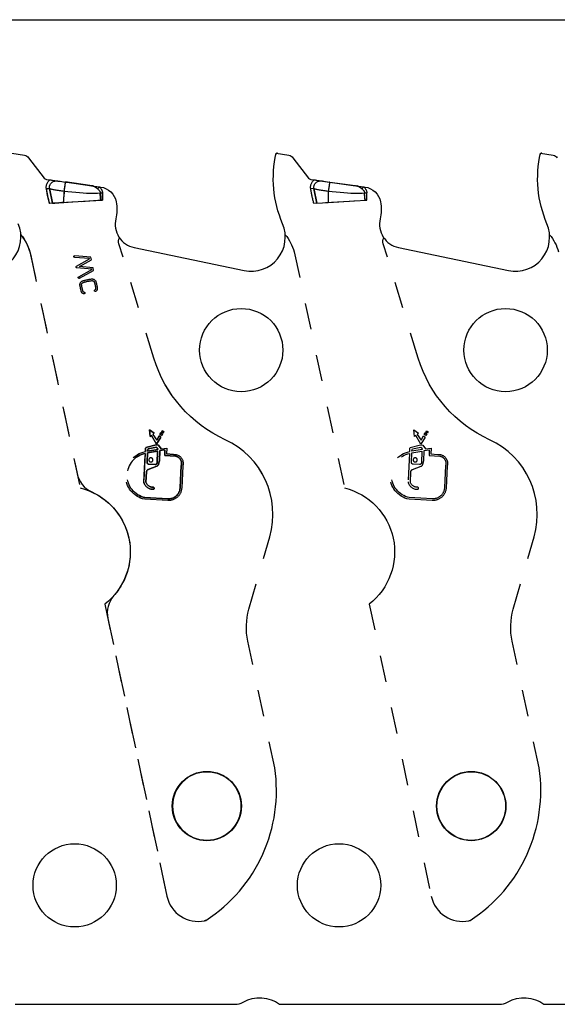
# Model space of a CAD drawing. Header units: inches. Extents: x 3 to 289, y 4 to 291.
# Tile 575 of 634: x 183.99 to 186.03, y 141.4 to 145.13. Entities that reach past the tile are written whole.
import ezdxf

# ---------------------------------------------------------------- set-up
doc = ezdxf.new("R2010")
doc.units = ezdxf.units.IN
doc.header["$LTSCALE"] = 0.5
doc.header["$MEASUREMENT"] = 0
doc.linetypes.add('HIDDEN', pattern=[0.225, 0.15, -0.075])
doc.layers.add('DBU', color=7, linetype='Continuous')

msp = doc.modelspace()

# ---------------------------------------------------------------- linework, layer by layer
at = {"layer": 'DBU', "color": 56, "linetype": 'Continuous'}
msp.add_line((177.3465, 145.127), (211.2496, 145.127), dxfattribs=at)
at = {"layer": 'DBU', "color": 30, "linetype": 'Continuous'}
for p, q in [((183.9615, 144.6226), (184.0098, 144.6141)), ((184.0252, 144.6047), (184.0846, 144.5276)), ((184.9615, 144.6226), (185.0098, 144.6141)), ((185.0252, 144.6047), (185.0846, 144.5276)), ((185.9615, 144.6226), (186.0098, 144.6141)), ((184.0921, 144.4928), (184.0922, 144.4959)), ((184.0922, 144.4897), (184.0921, 144.4928)), ((184.0922, 144.4959), (184.0926, 144.4989)), ((184.0926, 144.4989), (184.0933, 144.502)), ((184.0928, 144.5229), (184.1065, 144.5209)), ((184.0933, 144.502), (184.0942, 144.5049)), ((184.0942, 144.5049), (184.0944, 144.5055)), ((184.0944, 144.5055), (184.0954, 144.5078)), ((184.0954, 144.5078), (184.0966, 144.5103)), ((184.0966, 144.5103), (184.0981, 144.5127)), ((184.0981, 144.5127), (184.0997, 144.515)), ((184.0997, 144.515), (184.1016, 144.5172)), ((184.1016, 144.5172), (184.1035, 144.5192)), ((184.1035, 144.5192), (184.1056, 144.5211)), ((184.1056, 144.5211), (184.1091, 144.5206)), ((184.1065, 144.5209), (184.1066, 144.5209)), ((184.1066, 144.5209), (184.1092, 144.5206)), ((184.1091, 144.5206), (184.1119, 144.5202)), ((184.1092, 144.5206), (184.1119, 144.5202)), ((184.1119, 144.5202), (184.1357, 144.5168)), ((184.1119, 144.5202), (184.1138, 144.5199)), ((184.1138, 144.5199), (184.1185, 144.5192)), ((184.1185, 144.5192), (184.1342, 144.517)), ((184.1342, 144.517), (184.1351, 144.5169)), ((184.1351, 144.5169), (184.142, 144.5159)), ((184.1364, 144.5167), (184.1435, 144.5157)), ((184.142, 144.5159), (184.1442, 144.5156)), ((184.1442, 144.5156), (184.1636, 144.5129)), ((184.162, 144.5131), (184.2981, 144.494)), ((184.1636, 144.5129), (184.1643, 144.5128)), ((184.1643, 144.5128), (184.1685, 144.5122)), ((184.1685, 144.5122), (184.1973, 144.5082)), ((184.1973, 144.5082), (184.2573, 144.4997)), ((184.2573, 144.4997), (184.2603, 144.4993)), ((184.2603, 144.4993), (184.2637, 144.4988)), ((184.2637, 144.4988), (184.2934, 144.4947)), ((184.2673, 144.4981), (184.2677, 144.498)), ((184.2677, 144.498), (184.2697, 144.4974)), ((184.2697, 144.4974), (184.2717, 144.4966)), ((184.2717, 144.4966), (184.2736, 144.4957)), ((184.2736, 144.4957), (184.2755, 144.4947)), ((184.2755, 144.4947), (184.2774, 144.4936)), ((184.2774, 144.4936), (184.2792, 144.4924)), ((184.2864, 144.4872), (184.2934, 144.4947)), ((185.0921, 144.4928), (185.0922, 144.4959)), ((185.0922, 144.4897), (185.0921, 144.4928)), ((185.0922, 144.4959), (185.0926, 144.4989)), ((185.0926, 144.4989), (185.0933, 144.502)), ((185.0928, 144.5229), (185.1357, 144.5168)), ((185.0933, 144.502), (185.0942, 144.5049)), ((185.0942, 144.5049), (185.0954, 144.5078)), ((185.0954, 144.5078), (185.0966, 144.5103)), ((185.0966, 144.5103), (185.0981, 144.5127)), ((185.0981, 144.5127), (185.0997, 144.515)), ((185.0997, 144.515), (185.1016, 144.5172)), ((185.1016, 144.5172), (185.1035, 144.5192)), ((185.1035, 144.5192), (185.1056, 144.5211)), ((185.1056, 144.5211), (185.1091, 144.5206)), ((185.1091, 144.5206), (185.1119, 144.5202)), ((185.1119, 144.5202), (185.1138, 144.5199)), ((185.1138, 144.5199), (185.1185, 144.5192)), ((185.1185, 144.5192), (185.1351, 144.5169)), ((185.1351, 144.5169), (185.1636, 144.5129)), ((185.1364, 144.5167), (185.2981, 144.494)), ((185.1636, 144.5129), (185.1643, 144.5128)), ((185.1643, 144.5128), (185.2603, 144.4993)), ((185.2603, 144.4993), (185.2637, 144.4988)), ((185.2637, 144.4988), (185.2934, 144.4947)), ((185.2637, 144.4988), (185.2657, 144.4985)), ((185.2657, 144.4985), (185.2677, 144.498)), ((185.2677, 144.498), (185.2697, 144.4974)), ((185.2697, 144.4974), (185.2717, 144.4966)), ((185.2717, 144.4966), (185.2736, 144.4957)), ((185.2736, 144.4957), (185.2755, 144.4947)), ((185.2755, 144.4947), (185.2774, 144.4936)), ((185.2774, 144.4936), (185.2792, 144.4924)), ((185.2864, 144.4872), (185.2934, 144.4947)), ((184.0925, 144.4866), (184.0922, 144.4897)), ((184.1046, 144.4886), (184.1059, 144.488)), ((184.1059, 144.488), (184.1076, 144.4874)), ((184.1076, 144.4874), (184.1097, 144.4868)), ((184.1097, 144.4868), (184.1121, 144.4861)), ((184.1121, 144.4861), (184.1148, 144.4855)), ((184.1148, 144.4855), (184.1179, 144.4848)), ((184.1179, 144.4848), (184.1212, 144.4841)), ((184.1212, 144.4841), (184.1248, 144.4835)), ((184.1248, 144.4835), (184.1286, 144.4828)), ((184.1286, 144.4828), (184.1326, 144.4822)), ((184.1326, 144.4822), (184.1368, 144.4815)), ((184.1368, 144.4815), (184.1411, 144.4809)), ((184.1411, 144.4809), (184.1455, 144.4803)), ((184.1455, 144.4803), (184.15, 144.4798)), ((184.15, 144.4798), (184.1546, 144.4792)), ((184.1546, 144.4792), (184.1592, 144.4787)), ((184.2792, 144.4924), (184.2811, 144.4912)), ((184.2811, 144.4912), (184.2829, 144.4899)), ((184.2829, 144.4899), (184.2846, 144.4886)), ((184.2846, 144.4886), (184.2864, 144.4872)), ((184.2864, 144.4872), (184.2881, 144.4858)), ((184.2881, 144.4858), (184.2898, 144.4842)), ((184.2898, 144.4842), (184.2914, 144.4825)), ((184.2914, 144.4825), (184.2928, 144.4806)), ((184.2928, 144.4806), (184.2937, 144.4793)), ((184.2937, 144.4793), (184.2944, 144.4779)), ((184.2944, 144.4779), (184.295, 144.4764)), ((184.295, 144.4764), (184.2954, 144.4753)), ((184.2954, 144.4753), (184.2957, 144.4741)), ((184.2957, 144.4741), (184.2959, 144.4729)), ((184.2959, 144.4729), (184.296, 144.4717)), ((185.0925, 144.4866), (185.0922, 144.4897)), ((185.2792, 144.4924), (185.2811, 144.4912)), ((185.2811, 144.4912), (185.2829, 144.4899)), ((185.2829, 144.4899), (185.2846, 144.4886)), ((185.2846, 144.4886), (185.2864, 144.4872)), ((185.2864, 144.4872), (185.2881, 144.4858)), ((185.2881, 144.4858), (185.2898, 144.4842)), ((185.2898, 144.4842), (185.2914, 144.4825)), ((185.2914, 144.4825), (185.2928, 144.4806)), ((185.2928, 144.4806), (185.2937, 144.4793)), ((185.2937, 144.4793), (185.2944, 144.4779)), ((185.2944, 144.4779), (185.295, 144.4764)), ((185.295, 144.4764), (185.2954, 144.4753)), ((185.2954, 144.4753), (185.2957, 144.4741)), ((185.2957, 144.4741), (185.2959, 144.4729)), ((185.2959, 144.4729), (185.296, 144.4717)), ((184.1131, 144.4327), (184.1041, 144.4322)), ((184.1145, 144.4328), (184.1131, 144.4327)), ((184.1153, 144.4328), (184.1145, 144.4328)), ((184.1153, 144.4328), (184.1249, 144.4334)), ((184.1249, 144.4334), (184.14, 144.4343)), ((184.14, 144.4343), (184.157, 144.4354)), ((184.157, 144.4354), (184.158, 144.4354)), ((184.158, 144.4354), (184.159, 144.4355)), ((184.159, 144.4355), (184.1909, 144.4374)), ((184.1909, 144.4374), (184.1929, 144.4375)), ((184.1929, 144.4375), (184.253, 144.4412)), ((184.253, 144.4412), (184.255, 144.4413)), ((184.255, 144.4413), (184.298, 144.4439)), ((184.2985, 144.4439), (184.298, 144.4439)), ((184.303, 144.4442), (184.2985, 144.4439)), ((185.1131, 144.4327), (185.1041, 144.4322)), ((185.1153, 144.4328), (185.1131, 144.4327)), ((185.299, 144.444), (185.298, 144.4439)), ((185.305, 144.4443), (185.299, 144.444)), ((184.4244, 144.2652), (184.841, 144.1784)), ((185.4244, 144.2652), (185.841, 144.1784)), ((183.9746, 141.402), (184.806, 141.402)), ((184.9746, 141.402), (185.806, 141.402)), ((185.9746, 141.402), (186.806, 141.402))]:
    msp.add_line(p, q, dxfattribs=at)
at = {"layer": 'DBU', "color": 6, "linetype": 'Continuous'}
for p, q in [((184.092, 144.4928), (184.0922, 144.4959)), ((184.0922, 144.4897), (184.092, 144.4928)), ((184.0922, 144.4959), (184.0926, 144.4989)), ((184.0926, 144.4989), (184.0933, 144.5019)), ((184.0933, 144.5019), (184.0942, 144.5049)), ((184.0942, 144.5049), (184.0944, 144.5055)), ((184.0944, 144.5055), (184.0954, 144.5078)), ((184.0954, 144.5078), (184.0966, 144.5103)), ((184.0966, 144.5103), (184.098, 144.5127)), ((184.098, 144.5127), (184.0997, 144.515)), ((184.0997, 144.515), (184.1015, 144.5171)), ((184.1015, 144.5171), (184.1034, 144.5192)), ((184.1034, 144.5192), (184.1056, 144.5211)), ((184.1056, 144.5211), (184.1351, 144.5169)), ((184.1351, 144.5169), (184.142, 144.5159)), ((184.142, 144.5159), (184.1447, 144.5156)), ((184.1447, 144.5156), (184.1636, 144.5129)), ((184.1636, 144.5129), (184.1643, 144.5128)), ((184.1685, 144.5122), (184.1643, 144.5128)), ((184.1725, 144.5117), (184.1685, 144.5122)), ((184.1892, 144.5093), (184.1725, 144.5117)), ((184.1973, 144.5082), (184.1892, 144.5093)), ((184.2573, 144.4997), (184.1973, 144.5082)), ((184.2637, 144.4988), (184.2573, 144.4997)), ((184.2677, 144.498), (184.2697, 144.4974)), ((184.2697, 144.4974), (184.2717, 144.4966)), ((184.2717, 144.4966), (184.2736, 144.4957)), ((184.2736, 144.4957), (184.2755, 144.4947)), ((184.2755, 144.4947), (184.2774, 144.4936)), ((184.2774, 144.4936), (184.2792, 144.4924)), ((184.2864, 144.4872), (184.2934, 144.4947)), ((184.0925, 144.4866), (184.0922, 144.4897)), ((184.1046, 144.4886), (184.1059, 144.488)), ((184.1059, 144.488), (184.1076, 144.4874)), ((184.1076, 144.4874), (184.1097, 144.4868)), ((184.1097, 144.4868), (184.1121, 144.4861)), ((184.1121, 144.4861), (184.1148, 144.4855)), ((184.1148, 144.4855), (184.1179, 144.4848)), ((184.1179, 144.4848), (184.1212, 144.4841)), ((184.1212, 144.4841), (184.1248, 144.4835)), ((184.1248, 144.4835), (184.1286, 144.4828)), ((184.1286, 144.4828), (184.1326, 144.4822)), ((184.1326, 144.4822), (184.1368, 144.4815)), ((184.1368, 144.4815), (184.1411, 144.4809)), ((184.1411, 144.4809), (184.1455, 144.4803)), ((184.1455, 144.4803), (184.15, 144.4798)), ((184.15, 144.4798), (184.1546, 144.4792)), ((184.1546, 144.4792), (184.1592, 144.4787)), ((184.2792, 144.4924), (184.2811, 144.4912)), ((184.2811, 144.4912), (184.2829, 144.4899)), ((184.2829, 144.4899), (184.2846, 144.4886)), ((184.2846, 144.4886), (184.2864, 144.4872)), ((184.2864, 144.4872), (184.2881, 144.4858)), ((184.2881, 144.4858), (184.2898, 144.4842)), ((184.2898, 144.4842), (184.2914, 144.4825)), ((184.2914, 144.4825), (184.2928, 144.4806)), ((184.2928, 144.4806), (184.2937, 144.4793)), ((184.2937, 144.4793), (184.2944, 144.4779)), ((184.2944, 144.4779), (184.295, 144.4764)), ((184.295, 144.4764), (184.2954, 144.4753)), ((184.2954, 144.4753), (184.2957, 144.4741)), ((184.2957, 144.4741), (184.2959, 144.4729)), ((184.2959, 144.4729), (184.296, 144.4717)), ((184.1131, 144.4327), (184.1041, 144.4322)), ((184.1153, 144.4328), (184.1131, 144.4327)), ((184.1269, 144.4335), (184.1153, 144.4328)), ((184.1416, 144.4344), (184.1269, 144.4335)), ((184.1511, 144.435), (184.1416, 144.4344)), ((184.158, 144.4354), (184.1511, 144.435)), ((184.158, 144.4354), (184.1889, 144.4373)), ((184.1889, 144.4373), (184.1909, 144.4374)), ((184.1909, 144.4374), (184.255, 144.4413)), ((184.255, 144.4413), (184.257, 144.4414)), ((184.257, 144.4414), (184.298, 144.4439)), ((184.2989, 144.444), (184.298, 144.4439)), ((184.303, 144.4442), (184.2989, 144.444))]:
    msp.add_line(p, q, dxfattribs=at)
at = {"layer": 'DBU', "color": 4, "linetype": 'Continuous'}
for p, q in [((184.1043, 144.4933), (184.1044, 144.4949)), ((184.1043, 144.4933), (184.1044, 144.4949)), ((184.1043, 144.4918), (184.1043, 144.4933)), ((184.1043, 144.4918), (184.1043, 144.4933)), ((184.1044, 144.4949), (184.1046, 144.4965)), ((184.1044, 144.4949), (184.1046, 144.4965)), ((184.1046, 144.4965), (184.1049, 144.4981)), ((184.1046, 144.4965), (184.1049, 144.4981)), ((184.1049, 144.4981), (184.1053, 144.4996)), ((184.1049, 144.4981), (184.1053, 144.4996)), ((184.1053, 144.4996), (184.1058, 144.5011)), ((184.1053, 144.4996), (184.1058, 144.5011)), ((184.1058, 144.5011), (184.1064, 144.5026)), ((184.1058, 144.5011), (184.1064, 144.5026)), ((184.1064, 144.5026), (184.1071, 144.504)), ((184.1064, 144.5026), (184.1071, 144.504)), ((184.1071, 144.504), (184.1079, 144.5054)), ((184.1071, 144.504), (184.1079, 144.5054)), ((184.1079, 144.5054), (184.1088, 144.5067)), ((184.1079, 144.5054), (184.1088, 144.5067)), ((184.1088, 144.5067), (184.1101, 144.5084)), ((184.1088, 144.5067), (184.1101, 144.5084)), ((184.1101, 144.5084), (184.1115, 144.5099)), ((184.1101, 144.5084), (184.1115, 144.5099)), ((184.1115, 144.5099), (184.1131, 144.5113)), ((184.1115, 144.5099), (184.1131, 144.5113)), ((184.1131, 144.5113), (184.1148, 144.5126)), ((184.1131, 144.5113), (184.1148, 144.5126)), ((184.1148, 144.5126), (184.1165, 144.5137)), ((184.1148, 144.5126), (184.1165, 144.5137)), ((184.1165, 144.5137), (184.1183, 144.5147)), ((184.1165, 144.5137), (184.1183, 144.5147)), ((184.1183, 144.5147), (184.1202, 144.5155)), ((184.1183, 144.5147), (184.1202, 144.5155)), ((184.1202, 144.5155), (184.1222, 144.5161)), ((184.1202, 144.5155), (184.1222, 144.5161)), ((184.1222, 144.5161), (184.1241, 144.5166)), ((184.1222, 144.5161), (184.1241, 144.5166)), ((184.1241, 144.5166), (184.1264, 144.517)), ((184.1241, 144.5166), (184.1264, 144.517)), ((184.1264, 144.517), (184.1287, 144.5172)), ((184.1264, 144.517), (184.1287, 144.5172)), ((184.1287, 144.5172), (184.131, 144.5173)), ((184.1287, 144.5172), (184.131, 144.5173)), ((184.131, 144.5173), (184.1331, 144.5171)), ((184.131, 144.5173), (184.1331, 144.5171)), ((184.1331, 144.5171), (184.1351, 144.5169)), ((184.1331, 144.5171), (184.1351, 144.5169)), ((184.1613, 144.4938), (184.161, 144.4918)), ((184.1614, 144.4946), (184.1611, 144.4926)), ((184.1615, 144.4957), (184.1613, 144.4938)), ((184.1617, 144.4965), (184.1614, 144.4946)), ((184.1618, 144.4976), (184.1615, 144.4957)), ((184.1619, 144.4984), (184.1617, 144.4965)), ((184.1621, 144.4994), (184.1618, 144.4976)), ((184.1622, 144.5002), (184.1619, 144.4984)), ((184.1623, 144.5011), (184.1621, 144.4994)), ((184.1624, 144.5019), (184.1622, 144.5002)), ((184.1626, 144.5028), (184.1623, 144.5011)), ((184.1627, 144.5035), (184.1624, 144.5019)), ((184.1628, 144.5043), (184.1626, 144.5028)), ((184.1629, 144.505), (184.1627, 144.5035)), ((184.163, 144.5058), (184.1628, 144.5043)), ((184.1632, 144.5065), (184.1629, 144.505)), ((184.1633, 144.5071), (184.163, 144.5058)), ((184.1634, 144.5077), (184.1632, 144.5065)), ((184.1634, 144.5083), (184.1633, 144.5071)), ((184.1636, 144.5093), (184.1634, 144.5083)), ((184.1635, 144.5089), (184.1634, 144.5077)), ((184.1637, 144.5099), (184.1635, 144.5089)), ((184.1638, 144.5103), (184.1636, 144.5093)), ((184.1639, 144.5108), (184.1637, 144.5099)), ((184.1639, 144.511), (184.1638, 144.5103)), ((184.164, 144.5113), (184.1639, 144.511)), ((184.164, 144.5113), (184.1639, 144.5108)), ((184.1641, 144.5122), (184.164, 144.5117)), ((184.1641, 144.5121), (184.164, 144.5115)), ((184.164, 144.5117), (184.164, 144.5113)), ((184.164, 144.5115), (184.164, 144.5113)), ((184.1642, 144.5125), (184.1641, 144.5122)), ((184.1642, 144.5125), (184.1641, 144.5121)), ((184.1643, 144.5127), (184.1642, 144.5125)), ((184.1643, 144.5127), (184.1642, 144.5125)), ((184.1643, 144.5128), (184.1643, 144.5128)), ((184.1643, 144.5128), (184.1643, 144.5127)), ((184.1643, 144.5128), (184.1643, 144.5127)), ((184.1046, 144.4886), (184.0925, 144.4866)), ((184.1046, 144.4886), (184.0925, 144.4866)), ((184.097, 144.4624), (184.0925, 144.4866)), ((184.1041, 144.4322), (184.097, 144.4624)), ((184.1044, 144.4902), (184.1043, 144.4918)), ((184.1044, 144.4902), (184.1043, 144.4918)), ((184.1046, 144.4886), (184.1044, 144.4902)), ((184.1046, 144.4886), (184.1044, 144.4902)), ((184.1153, 144.4328), (184.1046, 144.4886)), ((184.1153, 144.4328), (184.1046, 144.4886)), ((184.158, 144.4354), (184.1583, 144.4573)), ((184.1592, 144.4787), (184.1583, 144.4573)), ((184.1594, 144.4806), (184.1592, 144.4787)), ((184.1592, 144.4787), (184.174, 144.477)), ((184.1592, 144.4787), (184.174, 144.477)), ((184.1597, 144.4826), (184.1594, 144.4806)), ((184.1596, 144.4823), (184.1594, 144.4806)), ((184.1594, 144.4806), (184.1594, 144.4806)), ((184.1599, 144.4841), (184.1596, 144.4823)), ((184.16, 144.4846), (184.1597, 144.4826)), ((184.1602, 144.486), (184.1599, 144.4841)), ((184.1602, 144.4866), (184.16, 144.4846)), ((184.1605, 144.4886), (184.1602, 144.4866)), ((184.1604, 144.4879), (184.1602, 144.486)), ((184.1607, 144.4899), (184.1604, 144.4879)), ((184.1608, 144.4906), (184.1605, 144.4886)), ((184.161, 144.4918), (184.1607, 144.4899)), ((184.1611, 144.4926), (184.1608, 144.4906)), ((184.174, 144.477), (184.1888, 144.4754)), ((184.174, 144.477), (184.1888, 144.4754)), ((184.1888, 144.4754), (184.2035, 144.4739)), ((184.1888, 144.4754), (184.2035, 144.4739)), ((184.2035, 144.4739), (184.2179, 144.4727)), ((184.2035, 144.4739), (184.2179, 144.4727)), ((184.2179, 144.4727), (184.2321, 144.4717)), ((184.2179, 144.4727), (184.2321, 144.4717)), ((184.2321, 144.4717), (184.2437, 144.471)), ((184.2321, 144.4717), (184.2437, 144.471)), ((184.2437, 144.471), (184.255, 144.4706)), ((184.2437, 144.471), (184.255, 144.4706)), ((184.255, 144.4706), (184.2659, 144.4705)), ((184.255, 144.4706), (184.2659, 144.4705)), ((184.2659, 144.4705), (184.2765, 144.4706)), ((184.2659, 144.4705), (184.2765, 144.4706)), ((184.2765, 144.4706), (184.2865, 144.471)), ((184.2765, 144.4706), (184.2865, 144.471)), ((184.2865, 144.471), (184.296, 144.4717)), ((184.2865, 144.471), (184.296, 144.4717)), ((185.1046, 144.4886), (185.0925, 144.4866)), ((185.1592, 144.4787), (185.174, 144.477)), ((185.174, 144.477), (185.1888, 144.4754)), ((185.1888, 144.4754), (185.2035, 144.4739)), ((185.2035, 144.4739), (185.2179, 144.4727)), ((185.2179, 144.4727), (185.2321, 144.4717)), ((185.2321, 144.4717), (185.2437, 144.471)), ((185.2437, 144.471), (185.255, 144.4706)), ((185.255, 144.4706), (185.2659, 144.4705)), ((185.2659, 144.4705), (185.2765, 144.4706)), ((185.2765, 144.4706), (185.2865, 144.471)), ((185.2865, 144.471), (185.296, 144.4717)), ((185.296, 144.4717), (185.3045, 144.4719))]:
    msp.add_line(p, q, dxfattribs=at)
at = {"layer": 'DBU', "color": 254, "linetype": 'HIDDEN'}
for p, q in [((184.1357, 144.5168), (184.1364, 144.5167)), ((184.2677, 144.498), (184.2673, 144.4981)), ((184.2697, 144.4974), (184.2677, 144.498)), ((184.2717, 144.4966), (184.2697, 144.4974)), ((184.2736, 144.4957), (184.2717, 144.4966)), ((184.2755, 144.4947), (184.2736, 144.4957)), ((184.2774, 144.4936), (184.2755, 144.4947)), ((184.2792, 144.4924), (184.2774, 144.4936)), ((184.2934, 144.4947), (184.2908, 144.492)), ((184.2934, 144.4947), (184.2953, 144.4927)), ((185.1043, 144.4933), (185.1044, 144.4949)), ((185.1043, 144.4918), (185.1043, 144.4933)), ((185.1044, 144.4949), (185.1046, 144.4965)), ((185.1046, 144.4965), (185.1049, 144.4981)), ((185.1049, 144.4981), (185.1053, 144.4996)), ((185.1053, 144.4996), (185.1058, 144.5011)), ((185.1058, 144.5011), (185.1064, 144.5026)), ((185.1064, 144.5026), (185.1071, 144.504)), ((185.1071, 144.504), (185.1079, 144.5054)), ((185.1079, 144.5054), (185.1088, 144.5067)), ((185.1088, 144.5067), (185.1101, 144.5084)), ((185.1101, 144.5084), (185.1115, 144.5099)), ((185.1115, 144.5099), (185.1131, 144.5113)), ((185.1131, 144.5113), (185.1148, 144.5126)), ((185.1148, 144.5126), (185.1165, 144.5137)), ((185.1165, 144.5137), (185.1183, 144.5147)), ((185.1183, 144.5147), (185.1202, 144.5155)), ((185.1202, 144.5155), (185.1222, 144.5161)), ((185.1222, 144.5161), (185.1241, 144.5166)), ((185.1241, 144.5166), (185.1264, 144.517)), ((185.1264, 144.517), (185.1287, 144.5172)), ((185.1287, 144.5172), (185.131, 144.5173)), ((185.131, 144.5173), (185.1331, 144.5171)), ((185.1331, 144.5171), (185.1351, 144.5169)), ((185.1357, 144.5168), (185.1364, 144.5167)), ((185.1614, 144.4946), (185.1611, 144.4926)), ((185.1617, 144.4965), (185.1614, 144.4946)), ((185.1619, 144.4984), (185.1617, 144.4965)), ((185.1622, 144.5002), (185.1619, 144.4984)), ((185.1624, 144.5019), (185.1622, 144.5002)), ((185.1627, 144.5035), (185.1624, 144.5019)), ((185.1629, 144.505), (185.1627, 144.5035)), ((185.1632, 144.5065), (185.1629, 144.505)), ((185.1634, 144.5077), (185.1632, 144.5065)), ((185.1635, 144.5089), (185.1634, 144.5077)), ((185.1637, 144.5099), (185.1635, 144.5089)), ((185.1639, 144.5108), (185.1637, 144.5099)), ((185.164, 144.5115), (185.1639, 144.5108)), ((185.1641, 144.5121), (185.164, 144.5115)), ((185.1642, 144.5125), (185.1641, 144.5121)), ((185.1643, 144.5127), (185.1642, 144.5125)), ((185.1643, 144.5128), (185.1643, 144.5127)), ((185.2677, 144.498), (185.2673, 144.4981)), ((185.2697, 144.4974), (185.2677, 144.498)), ((185.2717, 144.4966), (185.2697, 144.4974)), ((185.2736, 144.4957), (185.2717, 144.4966)), ((185.2755, 144.4947), (185.2736, 144.4957)), ((185.2774, 144.4936), (185.2755, 144.4947)), ((185.2792, 144.4924), (185.2774, 144.4936)), ((185.2864, 144.4872), (185.2934, 144.4947)), ((185.2934, 144.4947), (185.2952, 144.4928)), ((185.2952, 144.4928), (185.297, 144.4908)), ((184.0925, 144.4866), (184.1046, 144.4886)), ((184.1046, 144.4886), (184.0925, 144.4866)), ((184.1153, 144.4328), (184.1046, 144.4886)), ((184.1046, 144.4886), (184.1153, 144.4328)), ((184.2811, 144.4912), (184.2792, 144.4924)), ((184.2829, 144.4899), (184.2811, 144.4912)), ((184.2846, 144.4886), (184.2829, 144.4899)), ((184.2864, 144.4872), (184.2846, 144.4886)), ((184.2908, 144.492), (184.2864, 144.4872)), ((184.2953, 144.4927), (184.2954, 144.4926)), ((184.2953, 144.4927), (184.297, 144.4908)), ((184.2954, 144.4926), (184.2972, 144.4905)), ((184.296, 144.4717), (184.3045, 144.4719)), ((184.296, 144.4717), (184.3045, 144.4719)), ((184.296, 144.4717), (184.3045, 144.4719)), ((184.298, 144.4439), (184.296, 144.4717)), ((184.297, 144.4908), (184.2987, 144.4886)), ((184.2972, 144.4905), (184.2989, 144.4883)), ((184.2987, 144.4886), (184.3003, 144.4862)), ((184.2989, 144.4883), (184.3003, 144.4861)), ((184.3003, 144.4862), (184.3016, 144.4836)), ((184.3003, 144.4861), (184.3017, 144.4835)), ((184.3016, 144.4836), (184.3024, 144.4818)), ((184.3017, 144.4835), (184.3025, 144.4816)), ((184.3024, 144.4818), (184.3031, 144.48)), ((184.3025, 144.4816), (184.3032, 144.4797)), ((184.3031, 144.48), (184.3037, 144.478)), ((184.3032, 144.4797), (184.3038, 144.4778)), ((184.3037, 144.478), (184.3041, 144.476)), ((184.3038, 144.4778), (184.3042, 144.4758)), ((184.3041, 144.476), (184.3044, 144.474)), ((184.3042, 144.4758), (184.3044, 144.4739)), ((184.3044, 144.474), (184.3045, 144.4719)), ((184.3044, 144.4739), (184.3045, 144.4719)), ((184.3045, 144.4719), (184.305, 144.4443)), ((184.3045, 144.4719), (184.305, 144.4443)), ((185.1046, 144.4886), (185.0925, 144.4866)), ((185.1044, 144.4902), (185.1043, 144.4918)), ((185.1046, 144.4886), (185.1044, 144.4902)), ((185.1153, 144.4328), (185.1046, 144.4886)), ((185.1046, 144.4886), (185.1153, 144.4328)), ((185.1046, 144.4886), (185.1059, 144.488)), ((185.1059, 144.488), (185.1076, 144.4874)), ((185.1076, 144.4874), (185.1097, 144.4868)), ((185.1097, 144.4868), (185.1121, 144.4861)), ((185.1121, 144.4861), (185.1148, 144.4855)), ((185.1148, 144.4855), (185.1179, 144.4848)), ((185.1179, 144.4848), (185.1212, 144.4841)), ((185.1212, 144.4841), (185.1248, 144.4835)), ((185.1248, 144.4835), (185.1286, 144.4828)), ((185.1286, 144.4828), (185.1326, 144.4822)), ((185.1326, 144.4822), (185.1368, 144.4815)), ((185.1368, 144.4815), (185.1411, 144.4809)), ((185.1411, 144.4809), (185.1455, 144.4803)), ((185.1455, 144.4803), (185.15, 144.4798)), ((185.15, 144.4798), (185.1546, 144.4792)), ((185.1546, 144.4792), (185.1592, 144.4787)), ((185.1594, 144.4806), (185.1592, 144.4787)), ((185.1597, 144.4826), (185.1594, 144.4806)), ((185.16, 144.4846), (185.1597, 144.4826)), ((185.1602, 144.4866), (185.16, 144.4846)), ((185.1605, 144.4886), (185.1602, 144.4866)), ((185.1608, 144.4906), (185.1605, 144.4886)), ((185.1611, 144.4926), (185.1608, 144.4906)), ((185.2811, 144.4912), (185.2792, 144.4924)), ((185.2829, 144.4899), (185.2811, 144.4912)), ((185.2846, 144.4886), (185.2829, 144.4899)), ((185.2864, 144.4872), (185.2846, 144.4886)), ((185.296, 144.4717), (185.3045, 144.4719)), ((185.298, 144.4439), (185.296, 144.4717)), ((185.297, 144.4908), (185.2987, 144.4886)), ((185.2987, 144.4886), (185.3003, 144.4862)), ((185.3003, 144.4862), (185.3016, 144.4836)), ((185.3016, 144.4836), (185.3024, 144.4818)), ((185.3024, 144.4818), (185.3031, 144.48)), ((185.3031, 144.48), (185.3037, 144.478)), ((185.3037, 144.478), (185.3041, 144.476)), ((185.3041, 144.476), (185.3044, 144.474)), ((185.3044, 144.474), (185.3045, 144.4719)), ((184.1367, 144.4341), (184.1154, 144.4328)), ((184.157, 144.4354), (184.1425, 144.4345)), ((184.1478, 144.4348), (184.1899, 144.4374)), ((184.2246, 144.4395), (184.2386, 144.4403)), ((184.256, 144.4414), (184.3044, 144.4443)), ((184.304, 144.4443), (184.2709, 144.4423)), ((184.305, 144.4443), (184.303, 144.4442)), ((184.305, 144.4443), (184.303, 144.4442)), ((184.305, 144.4443), (184.304, 144.4443)), ((184.3044, 144.4443), (184.305, 144.4443)), ((184.305, 144.4443), (184.305, 144.4443)), ((185.1153, 144.4328), (185.158, 144.4354)), ((185.1478, 144.4348), (185.2386, 144.4403)), ((185.158, 144.4354), (185.298, 144.4439)), ((185.256, 144.4414), (185.3044, 144.4443)), ((185.3044, 144.4443), (185.305, 144.4443)), ((184.4993, 143.846), (184.3669, 144.2792)), ((184.4993, 143.846), (184.3669, 144.2792)), ((185.4993, 143.846), (185.3669, 144.2792)), ((184.0302, 144.2492), (184.2201, 143.3558)), ((184.0334, 144.2343), (184.2085, 143.4103)), ((184.2604, 144.2291), (184.1996, 144.2341)), ((185.0302, 144.2492), (185.2201, 143.3558)), ((184.2553, 144.2233), (184.1991, 144.2279)), ((184.2062, 144.194), (184.2556, 144.2217)), ((184.2181, 144.1934), (184.2627, 144.2185)), ((184.2556, 144.2217), (184.2553, 144.2233)), ((184.2627, 144.2185), (184.2604, 144.2291)), ((184.2639, 144.1829), (184.2075, 144.1881)), ((184.2147, 144.1543), (184.2642, 144.1813)), ((184.2177, 144.1488), (184.2713, 144.1781)), ((184.269, 144.1887), (184.2181, 144.1934)), ((184.2642, 144.1813), (184.2639, 144.1829)), ((184.2713, 144.1781), (184.269, 144.1887)), ((184.4825, 143.575), (184.4853, 143.5499)), ((184.5001, 143.5629), (184.4825, 143.575)), ((184.4825, 143.575), (184.5001, 143.5629)), ((184.4853, 143.5499), (184.4825, 143.575)), ((184.4947, 143.5581), (184.5001, 143.5629)), ((184.5001, 143.5629), (184.4947, 143.5581)), ((184.526, 143.5642), (184.5222, 143.5575)), ((184.5222, 143.5575), (184.526, 143.5642)), ((184.5321, 143.5597), (184.526, 143.5642)), ((184.526, 143.5642), (184.5321, 143.5597)), ((184.5304, 143.5714), (184.5279, 143.5671)), ((184.5279, 143.5671), (184.5304, 143.5714)), ((184.5341, 143.5632), (184.5279, 143.5671)), ((184.5341, 143.5632), (184.5279, 143.5671)), ((184.5369, 143.5678), (184.5304, 143.5714)), ((184.5304, 143.5714), (184.5369, 143.5678)), ((184.5341, 143.5632), (184.5369, 143.5678)), ((184.5369, 143.5678), (184.5341, 143.5632)), ((185.4853, 143.5499), (185.4825, 143.575)), ((185.4825, 143.575), (185.5001, 143.5629)), ((185.5001, 143.5629), (185.4947, 143.5581)), ((185.5222, 143.5575), (185.526, 143.5642)), ((185.526, 143.5642), (185.5321, 143.5597)), ((185.5279, 143.5671), (185.5304, 143.5714)), ((185.5341, 143.5632), (185.5279, 143.5671)), ((185.5304, 143.5714), (185.5369, 143.5678)), ((185.5369, 143.5678), (185.5341, 143.5632)), ((184.4853, 143.5499), (184.4898, 143.5536)), ((184.4898, 143.5536), (184.4853, 143.5499)), ((184.4898, 143.5536), (184.5089, 143.5214)), ((184.5089, 143.5214), (184.4898, 143.5536)), ((184.4947, 143.5581), (184.5097, 143.5359)), ((184.4947, 143.5581), (184.5097, 143.5359)), ((184.5089, 143.5214), (184.5253, 143.5482)), ((184.5253, 143.5482), (184.5089, 143.5214)), ((184.5192, 143.5527), (184.5097, 143.5359)), ((184.5097, 143.5359), (184.5192, 143.5527)), ((184.5253, 143.5482), (184.5192, 143.5527)), ((184.5192, 143.5527), (184.5253, 143.5482)), ((184.5284, 143.5536), (184.5222, 143.5575)), ((184.5284, 143.5536), (184.5222, 143.5575)), ((184.5284, 143.5536), (184.5321, 143.5597)), ((184.5321, 143.5597), (184.5284, 143.5536)), ((185.4898, 143.5536), (185.4853, 143.5499)), ((185.5089, 143.5214), (185.4898, 143.5536)), ((185.4947, 143.5581), (185.5097, 143.5359)), ((185.5253, 143.5482), (185.5089, 143.5214)), ((185.5097, 143.5359), (185.5192, 143.5527)), ((185.5192, 143.5527), (185.5253, 143.5482)), ((185.5284, 143.5536), (185.5222, 143.5575)), ((185.5321, 143.5597), (185.5284, 143.5536)), ((184.4676, 143.5065), (184.4669, 143.4928)), ((184.4669, 143.4928), (184.4676, 143.5065)), ((184.4676, 143.5065), (184.4692, 143.5091)), ((184.4676, 143.5065), (184.4692, 143.5091)), ((184.5076, 143.5184), (184.4692, 143.5091)), ((184.4692, 143.5091), (184.5076, 143.5184)), ((184.4751, 143.488), (184.4732, 143.4527)), ((184.4732, 143.4527), (184.4751, 143.488)), ((184.5134, 143.4951), (184.4751, 143.488)), ((184.4751, 143.488), (184.5134, 143.4951)), ((184.4754, 143.4944), (184.5137, 143.5015)), ((184.5137, 143.5015), (184.4754, 143.4944)), ((184.4757, 143.5004), (184.4754, 143.4944)), ((184.4754, 143.4944), (184.4757, 143.5004)), ((184.478, 143.5037), (184.4757, 143.5004)), ((184.4757, 143.5004), (184.478, 143.5037)), ((184.5093, 143.5098), (184.478, 143.5037)), ((184.478, 143.5037), (184.5093, 143.5098)), ((184.516, 143.5179), (184.5076, 143.5184)), ((184.5076, 143.5184), (184.516, 143.5179)), ((184.5101, 143.5091), (184.5093, 143.5098)), ((184.5093, 143.5098), (184.5101, 143.5091)), ((184.5111, 143.4507), (184.5134, 143.4951)), ((184.5134, 143.4951), (184.5111, 143.4507)), ((184.5268, 143.5039), (184.516, 143.5179)), ((184.516, 143.5179), (184.5268, 143.5039)), ((184.522, 143.4969), (184.5199, 143.457)), ((184.5199, 143.457), (184.522, 143.4969)), ((184.5411, 143.4994), (184.522, 143.4969)), ((184.522, 143.4969), (184.5411, 143.4994)), ((184.5268, 143.5039), (184.5478, 143.5065)), ((184.5268, 143.5039), (184.5478, 143.5065)), ((184.54, 143.4781), (184.5411, 143.4994)), ((184.5411, 143.4994), (184.54, 143.4781)), ((184.5478, 143.5065), (184.5466, 143.484)), ((184.5478, 143.5065), (184.5466, 143.484)), ((185.4669, 143.4928), (185.4676, 143.5065)), ((185.4676, 143.5065), (185.4692, 143.5091)), ((185.4692, 143.5091), (185.5076, 143.5184)), ((185.4732, 143.4527), (185.4751, 143.488)), ((185.4751, 143.488), (185.5134, 143.4951)), ((185.5137, 143.5015), (185.4754, 143.4944)), ((185.4754, 143.4944), (185.4757, 143.5004)), ((185.4757, 143.5004), (185.478, 143.5037)), ((185.478, 143.5037), (185.5093, 143.5098)), ((185.5076, 143.5184), (185.516, 143.5179)), ((185.5093, 143.5098), (185.5101, 143.5091)), ((185.5134, 143.4951), (185.5111, 143.4507)), ((185.516, 143.5179), (185.5268, 143.5039)), ((185.5199, 143.457), (185.522, 143.4969)), ((185.522, 143.4969), (185.5411, 143.4994)), ((185.5268, 143.5039), (185.5478, 143.5065)), ((185.5411, 143.4994), (185.54, 143.4781)), ((185.5478, 143.5065), (185.5466, 143.484)), ((184.461, 143.3789), (184.4666, 143.4864)), ((184.4666, 143.4864), (184.461, 143.3789)), ((184.5195, 143.4548), (184.5169, 143.4451)), ((184.5169, 143.4451), (184.5195, 143.4548)), ((184.5809, 143.4759), (184.54, 143.4781)), ((184.54, 143.4781), (184.5809, 143.4759)), ((184.5738, 143.4825), (184.5466, 143.484)), ((184.5466, 143.484), (184.5738, 143.4825)), ((185.4666, 143.4864), (185.461, 143.3789)), ((185.5169, 143.4451), (185.5195, 143.4548)), ((185.54, 143.4781), (185.5809, 143.4759)), ((185.5466, 143.484), (185.5738, 143.4825)), ((184.4713, 143.4166), (184.4693, 143.377)), ((184.4693, 143.377), (184.4713, 143.4166)), ((184.5104, 143.4381), (184.4781, 143.4259)), ((184.4781, 143.4259), (184.5104, 143.4381)), ((184.4799, 143.4453), (184.5037, 143.4441)), ((184.5037, 143.4441), (184.4799, 143.4453)), ((184.5982, 143.3554), (184.6026, 143.4405)), ((184.6026, 143.4405), (184.5982, 143.3554)), ((184.6089, 143.4395), (184.6044, 143.3551)), ((184.6089, 143.4395), (184.6044, 143.3551)), ((185.4693, 143.377), (185.4713, 143.4166)), ((185.4781, 143.4259), (185.5104, 143.4381)), ((185.5037, 143.4441), (185.4799, 143.4453)), ((185.6026, 143.4405), (185.5982, 143.3554)), ((185.6089, 143.4395), (185.6044, 143.3551)), ((184.5521, 143.308), (184.4645, 143.3126)), ((184.5521, 143.308), (184.4645, 143.3126)), ((184.4653, 143.3189), (184.5525, 143.3143)), ((184.5525, 143.3143), (184.4653, 143.3189)), ((185.5521, 143.308), (185.4645, 143.3126)), ((185.5525, 143.3143), (185.4653, 143.3189)), ((184.8588, 142.8968), (184.9373, 143.1707)), ((184.8588, 142.8968), (184.9373, 143.1707)), ((185.8588, 142.8968), (185.9373, 143.1707)), ((184.3136, 142.9159), (184.5486, 141.8106)), ((185.3136, 142.9159), (185.5486, 141.8106)), ((184.3252, 142.8615), (184.5486, 141.8106)), ((184.9564, 142.2968), (184.8545, 142.776)), ((184.9564, 142.2968), (184.8545, 142.776)), ((185.9564, 142.2968), (185.8545, 142.776))]:
    msp.add_line(p, q, dxfattribs=at)
at = {"layer": 'DBU', "color": 30, "linetype": 'Continuous'}
for centre, radius in [((184.8296, 143.877), 0.1575), ((185.8296, 143.877), 0.1575), ((184.6996, 142.152), 0.131), ((184.6996, 142.152), 0.13), ((185.6996, 142.152), 0.131), ((185.6996, 142.152), 0.13), ((184.1996, 141.852), 0.1575), ((185.1996, 141.852), 0.1575)]:
    msp.add_circle(centre, radius, dxfattribs=at)
at = {"layer": 'DBU', "color": 254, "linetype": 'HIDDEN', "extrusion": (0, 0, -1)}
for centre in [(-184.4878, 143.4615), (-184.4878, 143.4615), (-185.4878, 143.4615)]:
    msp.add_circle(centre, 0.00784, dxfattribs=at)
at = {"layer": 'DBU', "color": 6, "linetype": 'Continuous', "extrusion": (0, 0, -1)}
msp.add_circle((-184.6996, 142.152), 0.13, dxfattribs=at)
at = {"layer": 'DBU', "color": 30, "linetype": 'Continuous', "extrusion": (0, 0, -1)}
for centre, radius, start, end in [((-184.0054, 144.5895), 0.025, 100.0258, 142.4115), ((-185.3891, 144.5269), 0.4382, 336.9304, 12.6192), ((-185.0054, 144.5895), 0.025, 100.0258, 142.4115), ((-186.3891, 144.5269), 0.4382, 336.9304, 12.6192), ((-186.0054, 144.5895), 0.025, 100.0258, 142.4115), ((-184.2596, 144.4694), 0.0297, 97.8249, 104.8749), ((-184.2885, 144.4258), 0.0689, 98, 169.7316), ((-185.2885, 144.4258), 0.0689, 98, 169.7316), ((-184.1965, 144.4091), 0.1625, 169.7316, 192.7468), ((-185.1965, 144.4091), 0.1625, 169.7316, 192.7468), ((-183.8476, 144.1933), 0.191, 140.9914, 162.9858), ((-184.8476, 144.1933), 0.191, 140.9914, 162.9858), ((-185.8476, 144.1933), 0.191, 140.9914, 162.9858), ((-184.3968, 144.2883), 0.0313, 342.9999, 26.1997), ((-185.3968, 144.2883), 0.0313, 342.9999, 26.1997), ((-184.9775, 143.9922), 0.5, 294.6543, 342.9999), ((-185.9775, 143.9922), 0.5, 294.6543, 342.9999), ((-184.16, 143.1131), 0.25, 103.9254, 232.0746), ((-185.16, 143.1131), 0.25, 103.9254, 232.0746), ((-185.0991, 142.8279), 0.25, 348, 16), ((-186.0991, 142.8279), 0.25, 348, 16), ((-184.8996, 141.302), 0.125, 60.0736, 126.8699), ((-185.8996, 141.302), 0.125, 60.0736, 126.8699)]:
    msp.add_arc(centre, radius, start, end, dxfattribs=at)
at = {"layer": 'DBU', "color": 254, "linetype": 'HIDDEN'}
for centre, radius, start, end in [((184.966, 144.616), 0.00571, 79.9742, 168.1032), ((185.966, 144.616), 0.00571, 79.9742, 168.1032), ((184.2632, 144.4627), 0.0439, 43.0896, 46.7005), ((185.831, 144.4395), 0.673, 176.6632, 180.3504), ((184.5032, 143.5011), 0.0105, 1.7958, 48.6574), ((184.4835, 143.4025), 0.0856, 101.3763, 257.753), ((184.4803, 143.4523), 0.00703, 177, 267), ((184.5041, 143.4511), 0.00703, 267, 357), ((184.5093, 143.4576), 0.0105, 344.703, 357), ((184.5759, 143.4485), 0.0279, 343.4151, 79.7946), ((185.5093, 143.4576), 0.0105, 344.703, 357), ((184.4819, 143.416), 0.0105, 110.6817, 177), ((184.5067, 143.4479), 0.0105, 290.6817, 344.703), ((185.5067, 143.4479), 0.0105, 290.6817, 344.703), ((184.4948, 143.3849), 0.0344, 190.0192, 272.7393), ((184.4956, 143.3857), 0.0277, 198.1894, 271.2857), ((185.4948, 143.3849), 0.0344, 190.0192, 272.7393), ((184.4967, 143.3542), 0.00376, 267, 96.9146), ((184.5548, 143.3577), 0.0435, 267, 357), ((185.4967, 143.3542), 0.00376, 267, 96.9146)]:
    msp.add_arc(centre, radius, start, end, dxfattribs=at)
at = {"layer": 'DBU', "color": 30, "linetype": 'Continuous'}
for centre, radius, start, end in [((184.0945, 144.5352), 0.0125, 217.5885, 262), ((185.0945, 144.5352), 0.0125, 217.5885, 262), ((183.8673, 144.3047), 0.129, 258.2208, 23.0696), ((184.4427, 144.3534), 0.09, 167.2532, 258.2208), ((184.8673, 144.3047), 0.129, 258.2208, 23.0696), ((185.4427, 144.3534), 0.09, 167.2532, 258.2208), ((185.8673, 144.3047), 0.129, 258.2208, 23.0696), ((184.6393, 143.2562), 0.31, 344, 65.2945), ((185.6393, 143.2562), 0.31, 344, 65.2945), ((184.3778, 142.2104), 0.585, 302.9234, 8.4907), ((185.3778, 142.2104), 0.585, 302.9234, 8.4907), ((184.6659, 141.8356), 0.12, 192, 282.0043), ((185.6659, 141.8356), 0.12, 192, 282.0043), ((184.6665, 141.833), 0.1174, 282.0043, 284.4452), ((185.6665, 141.833), 0.1174, 282.0043, 284.4452), ((184.806, 141.4645), 0.0625, 270, 299.9264), ((185.806, 141.4645), 0.0625, 270, 299.9264)]:
    msp.add_arc(centre, radius, start, end, dxfattribs=at)
at = {"layer": 'DBU', "color": 6, "linetype": 'Continuous'}
for centre, radius, start, end in [((184.2596, 144.4694), 0.0298, 74.2281, 82.1701), ((184.6393, 143.2562), 0.31, 344, 65.3261), ((184.3064, 143.4311), 0.1, 192, 245.2732), ((184.423, 142.8823), 0.1, 138.7268, 192), ((184.3778, 142.2104), 0.585, 302.9234, 8.4907), ((184.6659, 141.8356), 0.12, 192, 282.0043)]:
    msp.add_arc(centre, radius, start, end, dxfattribs=at)
at = {"layer": 'DBU', "color": 254, "linetype": 'HIDDEN', "extrusion": (0, 0, -1)}
for centre, radius, start, end in [((-184.2596, 144.4694), 0.0297, 97.825, 104.8748), ((-185.2596, 144.4694), 0.0297, 97.825, 104.8748), ((-196.7047, 144.6844), 12.4021, 358.89074, 359.01811), ((-185.6881, 144.5843), 0.6035, 345.4019, 350.6875), ((-197.7047, 144.6844), 12.4021, 358.89074, 359.01811), ((-184.1993, 144.231), 0.00312, 274.7, 94.7), ((-184.2078, 144.1913), 0.00313, 275.2802, 60.2443), ((-184.2162, 144.1515), 0.00312, 241.3015, 61.3015), ((-184.2351, 144.1242), 0.0157, 351.3913, 72.885), ((-184.4051, 144.1499), 0.1875, 344.1677, 351.3912), ((-184.2351, 144.1242), 0.0094, 351.3909, 72.8848), ((-184.4051, 144.1499), 0.1813, 344.1376, 351.3912), ((-184.2857, 143.9599), 0.1875, 72.8849, 83.1153), ((-184.2857, 143.9599), 0.1813, 72.8849, 83.1153), ((-184.2651, 144.1305), 0.0157, 83.1153, 164.6089), ((-184.2651, 144.1305), 0.0094, 83.1153, 164.6089), ((-184.0994, 144.0849), 0.1813, 164.6089, 171.8323), ((-184.0994, 144.0849), 0.1875, 164.6089, 171.8145), ((-184.2367, 144.1021), 0.0125, 279.8638, 344.1677), ((-184.2367, 144.1021), 0.00625, 279.8638, 343.2929), ((-184.2351, 144.0929), 0.00312, 99.8638, 279.8638), ((-184.2779, 144.102), 0.00312, 236.1362, 56.1362), ((-184.2727, 144.1098), 0.00625, 171.8323, 236.1362), ((-184.2726, 144.1098), 0.0126, 171.8381, 235.869), ((-184.4835, 143.4025), 0.0918, 281.9262, 79.6209), ((-184.4835, 143.4025), 0.0918, 281.9262, 79.6209), ((-184.5032, 143.5011), 0.0105, 131.3426, 178.2042), ((-185.4835, 143.4025), 0.0918, 281.9262, 79.6209), ((-185.5032, 143.5011), 0.0105, 131.3426, 178.2042), ((-184.4835, 143.4025), 0.0856, 282.247, 78.6237), ((-184.4803, 143.4523), 0.00703, 273, 3), ((-184.5041, 143.4511), 0.00703, 183, 273), ((-184.5093, 143.4576), 0.0105, 183, 195.297), ((-184.5759, 143.4485), 0.0341, 86.4885, 195.2728), ((-184.5759, 143.4485), 0.0341, 86.4885, 195.2728), ((-184.5759, 143.4485), 0.0279, 100.2054, 196.5849), ((-185.4835, 143.4025), 0.0856, 282.247, 78.6237), ((-185.4803, 143.4523), 0.00703, 273, 3), ((-185.5041, 143.4511), 0.00703, 183, 273), ((-185.5759, 143.4485), 0.0341, 86.4885, 195.2728), ((-185.5759, 143.4485), 0.0279, 100.2054, 196.5849), ((-184.4819, 143.416), 0.0105, 3, 69.3183), ((-184.5067, 143.4479), 0.0105, 195.297, 249.3183), ((-185.4819, 143.416), 0.0105, 3, 69.3183), ((-184.4948, 143.3849), 0.0344, 267.2607, 349.9808), ((-184.4956, 143.3857), 0.0277, 268.7143, 341.8106), ((-185.4956, 143.3857), 0.0277, 268.7143, 341.8106), ((-184.4967, 143.3542), 0.00376, 83.0854, 273), ((-184.5548, 143.3577), 0.0497, 183, 273), ((-184.5548, 143.3577), 0.0497, 183, 273), ((-184.5548, 143.3577), 0.0435, 183, 273), ((-185.5548, 143.3577), 0.0497, 183, 273), ((-185.5548, 143.3577), 0.0435, 183, 273)]:
    msp.add_arc(centre, radius, start, end, dxfattribs=at)
at = {"layer": 'DBU', "color": 4, "linetype": 'Continuous'}
for centre, radius, start, end in [((184.6966, 144.5858), 0.6122, 189.3289, 191.6301), ((184.6822, 144.5829), 0.5975, 191.6316, 194.613), ((184.8425, 144.4391), 0.6844, 176.68, 178.4784), ((188.6234, 144.7766), 4.3381, 184.0291, 184.3978)]:
    msp.add_arc(centre, radius, start, end, dxfattribs=at)
at = {"layer": 'DBU', "color": 4, "linetype": 'Continuous', "extrusion": (0, 0, -1)}
for centre, radius, start, end in [((-184.8223, 144.4396), 0.6643, 359.6388, 1.5222), ((-185.5581, 144.2908), 1.4115, 7.652, 7.727), ((-188.6554, 144.7789), 4.3703, 355.6035, 355.9696), ((-189.6554, 144.7789), 4.3703, 355.6035, 355.9696)]:
    msp.add_arc(centre, radius, start, end, dxfattribs=at)
at = {"layer": 'DBU', "color": 6, "linetype": 'Continuous', "extrusion": (0, 0, -1)}
for centre, radius, start, end in [((-183.8466, 144.1945), 0.191, 141.4783, 168), ((-184.3968, 144.2883), 0.0313, 342.9999, 26.1997), ((-184.9775, 143.9922), 0.5, 294.6739, 342.9999), ((-184.16, 143.1131), 0.25, 114.7268, 221.2732), ((-185.0991, 142.8279), 0.25, 348, 16), ((-184.6665, 141.833), 0.1174, 255.5548, 257.9957)]:
    msp.add_arc(centre, radius, start, end, dxfattribs=at)

doc.saveas('drawing.dxf')
